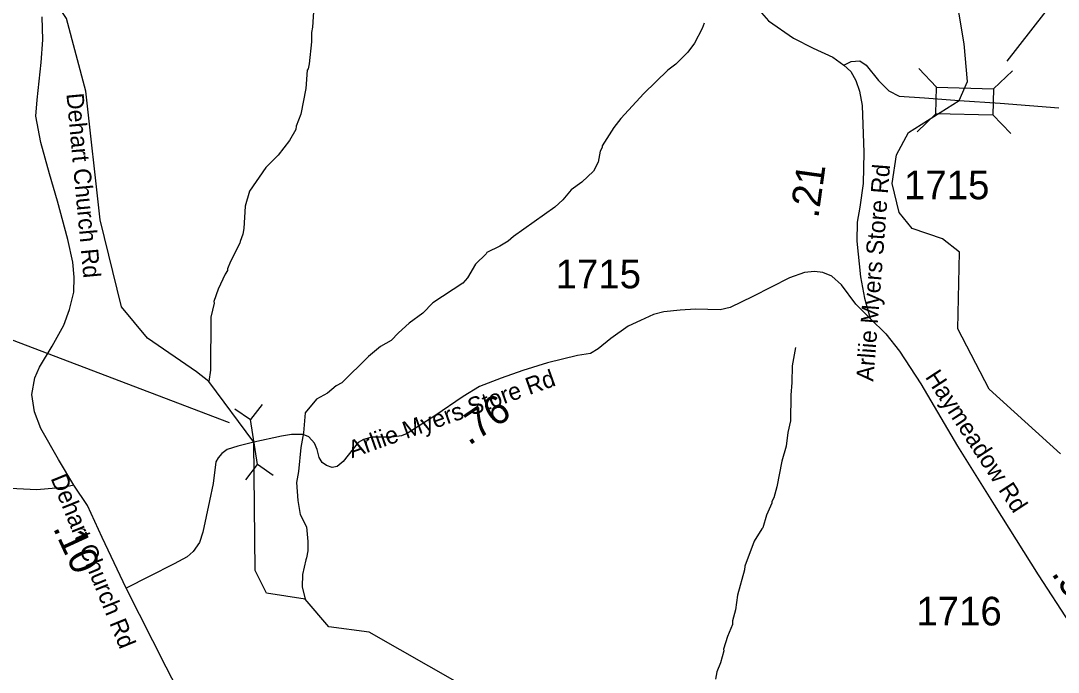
# Model space of a CAD drawing. Extents: x 1248089 to 1457196, y 820910 to 988753.
# Drawn here: x 1361729 to 1366245, y 923028 to 925864 of the extents above; entities that cross this region are included whole.
import ezdxf

# ---------------------------------------------------------------- set-up
doc = ezdxf.new("R2010")
doc.units = 0
for name, color, linetype in [('Exist Hydrographic Creek Single Shore', 7, 'Continuous'), ('Exist Hydrographic Misc Water Feature', 7, 'Continuous'), ('Exist Road Secondary Structure Pipe CELL', 7, 'Continuous'), ('Exist Road Secondary Structure Standard Bridge CELL', 7, 'Continuous'), ('Exist Road Secondary Structure Standard Bridge Number Label', 7, 'Continuous'), ('Exist Road Secondary Type 41 Attributed', 7, 'Continuous'), ('Exist Road Secondary Type 51 Attributed', 7, 'Continuous'), ('Exist Road Secondary Type 51 Label', 7, 'Continuous'), ('Prop GRAU CAT1 Cell', 7, 'Continuous'), ('Prop Lane Arrow CELL', 7, 'Continuous'), ('Prop Lane Lines', 7, 'Continuous')]:
    doc.layers.add(name, color=color, linetype=linetype)

msp = doc.modelspace()

# ---------------------------------------------------------------- linework, layer by layer
at = {"layer": 'Exist Hydrographic Creek Single Shore'}
for points in [[(1362742.8, 924028.8), (1362547.2, 924294), (1362493.8, 924336.1), (1362279.8, 924481.5), (1362166.8, 924618.5), (1362074.8, 924997.8), (1362011.8, 925557.2), (1361927.7, 925874), (1361854.7, 925983.8), (1361553.7, 925957.1), (1361396.8, 925996.3), (1361258.8, 926166.5), (1361129.8, 926402.2), (1361034.7, 926637.2), (1360895.7, 927116), (1360896.7, 927175.1), (1360872.7, 927192.1), (1360725.7, 927753), (1360552.8, 928190)], [(1365813.7, 925516.9), (1365849.7, 925599.2), (1365835.9, 925762.7), (1365791.8, 926022.9), (1365806.9, 926314.8), (1365877.9, 926546.5), (1365894.9, 926920.4), (1366076.9, 927258.1), (1366254.9, 927372.8)], [(1366255, 923978.2), (1365944.9, 924260.2), (1365808.9, 924522.3), (1365815.9, 924857), (1365741.9, 924914.3), (1365609.9, 924959.7), (1365552.9, 925029.7), (1365521.9, 925155.1), (1365541.9, 925279.5), (1365593.9, 925376.9), (1365813.7, 925516.9)], [(1365009.1, 920774.6), (1364981.6, 920832.5), (1364869.9, 920891.6), (1364714.9, 920942.9), (1364621.9, 920987.4), (1364515.9, 921114.3), (1364487.9, 921364.3), (1364357.9, 921501.6), (1364239.1, 921907.1), (1364172.1, 922114.6), (1364013.8, 922559.1), (1363639.8, 922977), (1363244.9, 923201.6), (1363069.9, 923224.8), (1362966.2, 923345.9), (1362797.9, 923371.4), (1362749.8, 923470.8), (1362742.8, 924028.8)]]:
    msp.add_lwpolyline(points, dxfattribs=at)
at = {"layer": 'Exist Hydrographic Misc Water Feature'}
for points in [[(1363004.3, 925926.4), (1362999.4, 925835.9), (1362994.9, 925812), (1362994.1, 925772.1), (1362983.9, 925676.3), (1362979.5, 925654.5), (1362975.3, 925648.5), (1362969.7, 925569), (1362947.2, 925457.2), (1362928.1, 925405.6), (1362925.7, 925389.7), (1362898.7, 925342.3), (1362849.3, 925279.4), (1362796.1, 925224.7), (1362723.9, 925122.2), (1362705.4, 925057.2), (1362700.4, 924958.8), (1362695.8, 924934.9), (1362683.1, 924903.2), (1362683, 924895.2), (1362641.3, 924816.2), (1362628.6, 924784.4), (1362628.4, 924776.4), (1362618, 924760.7), (1362588.3, 924695.8), (1362569.4, 924641.8), (1362570.9, 924635), (1362556, 924574.1), (1362555, 924342.2), (1362547.2, 924294)], [(1364703.8, 925853.7), (1364695.3, 925829.9), (1364662, 925766.6), (1364633.1, 925727.2), (1364580, 925674.4), (1364545.4, 925649.2), (1364441.1, 925547.6), (1364340.8, 925437.9), (1364309.9, 925398.5), (1364260.2, 925319.7), (1364260.1, 925311.7), (1364251.7, 925295.9), (1364242.6, 925248.1), (1364221.8, 925208.6), (1364172, 925161.3), (1364124.7, 925128.2), (1364088.5, 925084.3), (1364054.4, 925052.4), (1363873.7, 924924.5), (1363851.2, 924905), (1363814.7, 924881.8), (1363758.1, 924855.1), (1363755.5, 924849.5), (1363709, 924804.2), (1363673.7, 924745), (1363653.2, 924721.5), (1363523.3, 924636.4), (1363478.4, 924591.5), (1363419.4, 924546.8), (1363373, 924504.9), (1363341.8, 924472.1), (1363295.2, 924445.6), (1363242.3, 924402.7), (1363125.7, 924287.4), (1363101.4, 924273.9), (1363064.7, 924242.4), (1363016.2, 924215.9), (1362966.9, 924157), (1362959, 924069.2), (1362947.6, 924005.4), (1362937.4, 923901.7), (1362928.4, 923853.9), (1362934.2, 923774.8), (1362945.3, 923713.9), (1362972.1, 923660.9), (1362978.7, 923596.9), (1362977.9, 923556.9), (1362973.2, 923525), (1362969, 923517.1), (1362955.6, 923453.3), (1362954.4, 923399.4), (1362966.2, 923345.9)], [(1365101.1, 924441), (1365087.4, 924361.3), (1365085.8, 924289.3), (1365080.6, 924233.4), (1365079.3, 924121.9), (1365067.6, 924070.9), (1365060.4, 924011.3), (1365042.4, 923946.4), (1365019.9, 923834.9), (1365006.9, 923787.2), (1364998.6, 923771.5), (1364998.4, 923763.5), (1364975.2, 923712), (1364960, 923656.3), (1364954.3, 923652.1), (1364922.1, 923598.8), (1364880.4, 923490.1), (1364880.1, 923474.1), (1364849.6, 923362.8), (1364840.3, 923299), (1364827.3, 923251.3), (1364826.8, 923235.4), (1364805.7, 923183.9), (1364788.5, 923128.2), (1364789.1, 923121.3), (1364775.3, 923068.5), (1364758.4, 923029), (1364753.6, 922997.1)]]:
    msp.add_lwpolyline(points, dxfattribs=at)
at = {"layer": 'Exist Road Secondary Structure Pipe CELL'}
for p, q in [((1362660.1, 924174.9), (1362728.7, 924127.8)), ((1362779.6, 924193.7), (1362728.7, 924127.8)), ((1362759.6, 923931.8), (1362728.7, 924127.8)), ((1362708.7, 923865.8), (1362759.6, 923931.8)), ((1362828.2, 923884.6), (1362759.6, 923931.8))]:
    msp.add_line(p, q, dxfattribs=at)
at = {"layer": 'Exist Road Secondary Structure Standard Bridge CELL'}
for p, q in [((1365637.9, 925656.6), (1365715.8, 925574.5)), ((1365963.6, 925567.5), (1366045.7, 925645.5)), ((1365630.7, 925380.8), (1365712.8, 925458.7)), ((1365960.6, 925454.4), (1366038.6, 925372.3))]:
    msp.add_line(p, q, dxfattribs=at)
msp.add_lwpolyline([(1365715.8, 925574.5), (1365963.6, 925568.1), (1365960.6, 925452.3), (1365712.8, 925458.7)], close=True, dxfattribs=at)
at = {"layer": 'Exist Road Secondary Structure Standard Bridge Number Label'}
msp.add_line((1366023.7, 925688.2), (1367481.9, 927561.2), dxfattribs=at)
at = {"layer": 'Exist Road Secondary Type 41 Attributed'}
for points in [[(1364953, 925899), (1364984.5, 925863), (1365092.4, 925788.1), (1365178.5, 925745.2), (1365263.9, 925704.7), (1365311.8, 925670.2)], [(1365311.8, 925670.2), (1365341.7, 925643), (1365364.6, 925604.1), (1365380.4, 925556.7), (1365391.9, 925494.9), (1365399.1, 925290.8), (1365396.2, 925155.7), (1365381.9, 925052.2), (1365370.5, 924986.8), (1365369, 924904.9), (1365384.8, 924749.6), (1365402, 924655.5), (1365426.4, 924567.8)], [(1361959.7, 923841.9), (1361914.6, 923831.8), (1361798.2, 923821.9), (1361594.2, 923831.9), (1361457.1, 923825.2), (1361376.9, 923811.8), (1361313.4, 923786.7), (1361258.2, 923756.6), (1361221.4, 923719.8), (1361193.2, 923667.1), (1361129.6, 923508.1), (1361074.5, 923365.9), (1361052.7, 923302.3), (1361022.6, 923267.2), (1360829.5, 923137.4), (1360754.3, 923080.5), (1360647.3, 922970.1)]]:
    msp.add_lwpolyline(points, dxfattribs=at)
at = {"layer": 'Exist Road Secondary Type 51 Attributed'}
for points in [[(1361959.7, 923841.9), (1361893.1, 923953.3), (1361815.5, 924088.1), (1361788.1, 924161.2), (1361776.7, 924236.6), (1361790.4, 924309.7), (1361810.9, 924355.4), (1361865.7, 924446.8), (1361915.9, 924538.2), (1361941, 924606.8), (1361959.3, 924682.2), (1361961.6, 924747.1), (1361954.7, 924813.3), (1361934.2, 924911.6), (1361888.5, 925078.4), (1361854.2, 925197.2), (1361815.4, 925334.3), (1361794.9, 925448.5), (1361799.5, 925519.7), (1361817.8, 925681.9), (1361824.7, 925780.2), (1361822.4, 925880.7)], [(1365311.8, 925670.2), (1365344.5, 925687), (1365381.7, 925689.1), (1365408.6, 925670.5), (1365462.3, 925604.3), (1365507.7, 925558.8), (1365553.2, 925536.1), (1365662.7, 925527.8), (1365813.7, 925516.9)], [(1365813.7, 925516.9), (1365992.9, 925505.6), (1366247.3, 925484.4)], [(1365426.4, 924567.8), (1365363.6, 924629.6), (1365301.9, 924714.4), (1365260.2, 924751.8), (1365220, 924767.6), (1365184.1, 924771.9), (1365141, 924767.6), (1365074.9, 924744.6), (1364915.5, 924664.1), (1364816.4, 924615.2), (1364773.3, 924605.2), (1364666.4, 924608.5), (1364598.9, 924604.1), (1364528.5, 924597), (1364484, 924585.5), (1364426.5, 924559.6), (1364373.4, 924533.7), (1364297.3, 924480.5), (1364242.7, 924436), (1364209.7, 924415.8), (1364152.8, 924406), (1364022.1, 924374.4), (1363914.4, 924341.3), (1363819.6, 924308.3), (1363726.2, 924270.9), (1363654.4, 924227.8), (1363531.5, 924143.5), (1363410.9, 924067.3), (1363386.5, 924057.2), (1363343.4, 924051.5), (1363257.2, 924051.5), (1363221.3, 924041.4), (1363196.9, 924028.5), (1363132.2, 923945.1), (1363106.4, 923923.6), (1363084.8, 923919.2), (1363059, 923927.9), (1363040.3, 923940.8), (1363027.4, 923962.4), (1363018.8, 923996.9), (1363007.3, 924025.6), (1362983.1, 924052), (1362958.2, 924062.6), (1362906.6, 924063.2), (1362863.9, 924054.9), (1362742.8, 924028.8)], [(1365426.4, 924567.8), (1365494.5, 924500.9), (1365554.9, 924425.5), (1365647.5, 924283.2), (1365806.9, 924011.5), (1365966.4, 923757.1), (1366157.8, 923451.6), (1366295.7, 923240.3), (1366344.7, 923176.6), (1366409.4, 923124.9), (1366590.3, 922973.9), (1366652.8, 922889.9), (1366732.5, 922779.9), (1366766.4, 922722.7), (1366841.8, 922567.5), (1366949.6, 922282.9), (1366992.6, 922149.9), (1367028.5, 922059.7)], [(1362742.8, 924028.8), (1362673.4, 924012.2), (1362627.1, 923997.9), (1362603.7, 923979.6), (1362587.9, 923960.9), (1362578.2, 923943.1), (1362566.7, 923849.6), (1362550.9, 923773.4), (1362520.8, 923636.9), (1362506.4, 923592.3), (1362479.1, 923553.5), (1362453.3, 923530.5), (1362395.8, 923500.3), (1362288.1, 923444.3), (1362188.1, 923393.4)], [(1362188.1, 923393.4), (1362083.2, 923614.1), (1362019.2, 923753.4), (1361959.7, 923841.9)], [(1363226.2, 920207.2), (1363189.7, 920359.3), (1363146.3, 920567.2), (1363093.8, 920813.9), (1363066.4, 920930.5), (1363025.3, 921033.3), (1362993.4, 921097.3), (1362913.5, 921211.5), (1362815.6, 921350.2), (1362765.4, 921443.9), (1362731.1, 921544.5), (1362697.1, 921679.9), (1362653.7, 921892.4), (1362624, 922070.6), (1362612.6, 922258), (1362608, 922428.2), (1362585.2, 922521.9), (1362537.3, 922681.8), (1362487, 922807.5), (1362361.5, 923049.7), (1362188.1, 923393.4)]]:
    msp.add_lwpolyline(points, dxfattribs=at)
at = {"layer": 'Prop Lane Arrow CELL'}
msp.add_line((1362637.9, 924112.8), (1360053.1, 925095.7), dxfattribs=at)

# ---------------------------------------------------------------- texts
at = {"layer": 'Exist Road Secondary Type 51 Label'}
for s, rotation, p in [('Dehart Church Rd', 275.3126, (1361927.1, 925545.8)), ('Arliie Myers Store Rd', 85.5527, (1365440.1, 924292)), ('Arliie Myers Store Rd', 19.6146, (1363170.4, 923958.9)), ('Haymeadow Rd', 303.0407, (1365663.9, 924313.1)), ('Dehart Church Rd', 292.0999, (1361857.5, 923872.5))]:
    msp.add_text(s, height=75, rotation=rotation, dxfattribs=at).set_placement(p)
at = {"layer": 'Prop GRAU CAT1 Cell'}
for s, rotation, p in [('.21', 82.099, (1365200.6, 925001.4)), ('.76', 34.4536, (1363680.3, 924012.1)), ('.10', 294.6392, (1361867.3, 923656.2)), ('.57', 303.1271, (1366213.2, 923457.5))]:
    msp.add_text(s, height=125, rotation=rotation, dxfattribs=at).set_placement(p)
at = {"layer": 'Prop Lane Lines'}
for s, p in [('1715', (1365573.8, 925086.7)), ('1715', (1364057, 924699.1)), ('1716', (1365627.7, 923231.3))]:
    msp.add_text(s, height=125, dxfattribs=at).set_placement(p)

doc.saveas('drawing.dxf')
